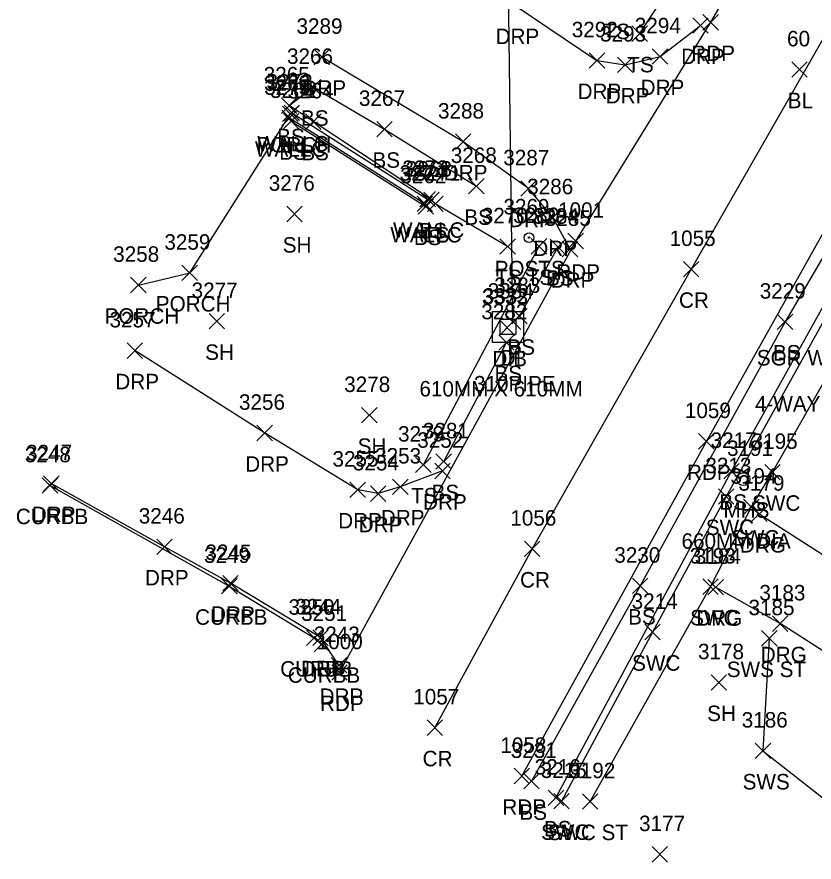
# Model space of a CAD drawing. Extents: x 1634209 to 1639641, y 608564 to 612258.
# Drawn here: x 1638813.1 to 1638916.2, y 610828.7 to 610938 of the extents above; entities that cross this region are included whole.
import ezdxf

# ---------------------------------------------------------------- set-up
doc = ezdxf.new("R2010")
doc.units = 0
for name, color, linetype in [('C_A', 7, 'Continuous'), ('C_I', 7, 'Continuous'), ('C_TIC', 7, 'Continuous'), ('D_A', 7, 'Continuous'), ('D_C', 7, 'Continuous'), ('D_I', 7, 'Continuous'), ('D_TIC', 7, 'Continuous'), ('DCP', 7, 'Continuous'), ('DS', 7, 'Continuous'), ('L_A', 7, 'Continuous'), ('L_I', 7, 'Continuous'), ('L_TIC', 7, 'Continuous'), ('LBF', 7, 'Continuous'), ('LELB', 7, 'Continuous'), ('LPST', 7, 'Continuous'), ('LW', 7, 'Continuous'), ('P_A', 7, 'Continuous'), ('P_I', 7, 'Continuous'), ('P_TIC', 7, 'Continuous'), ('PET', 7, 'Continuous'), ('PRC', 7, 'Continuous'), ('R_A', 7, 'Continuous'), ('R_C', 7, 'Continuous'), ('R_I', 7, 'Continuous'), ('R_TIC', 7, 'Continuous'), ('RC', 7, 'Continuous'), ('RDG', 7, 'Continuous'), ('RDP', 7, 'Continuous'), ('RSW', 7, 'Continuous'), ('S_C', 7, 'Continuous'), ('U_A', 7, 'Continuous'), ('U_C', 7, 'Continuous'), ('U_I', 7, 'Continuous'), ('USMH', 7, 'Continuous')]:
    doc.layers.add(name, color=color, linetype=linetype)

msp = doc.modelspace()

# ---------------------------------------------------------------- linework, layer by layer
at = {"layer": 'C_TIC'}
for points in [[(1638913.29, 610930.17), (1638915.29, 610932.17)], [(1638915.29, 610930.17), (1638913.29, 610932.17)]]:
    msp.add_lwpolyline(points, dxfattribs=at)
at = {"layer": 'D_TIC'}
for points in [[(1638876.26, 610897.55), (1638878.26, 610899.55)], [(1638878.26, 610897.55), (1638876.26, 610899.55)], [(1638875.51, 610896.8), (1638877.51, 610898.8)], [(1638877.51, 610896.8), (1638875.51, 610898.8)]]:
    msp.add_lwpolyline(points, dxfattribs=at)
at = {"layer": 'DCP'}
msp.add_lwpolyline([(1638877.26, 610898.55), (1638876.54, 610951.62)], dxfattribs=at)
at = {"layer": 'DS'}
for p, q in [((1638874.61, 610899.9), (1638878.61, 610899.9)), ((1638874.61, 610895.9), (1638874.61, 610899.9)), ((1638875.61, 610896.9), (1638875.61, 610898.9)), ((1638875.61, 610898.9), (1638877.61, 610898.9)), ((1638877.61, 610898.9), (1638877.61, 610896.9)), ((1638878.61, 610899.9), (1638878.61, 610895.9)), ((1638876.62, 610897.9), (1638876.62, 610897.9)), ((1638876.62, 610897.9), (1638876.62, 610897.9)), ((1638877.61, 610896.9), (1638875.61, 610896.9)), ((1638878.61, 610895.9), (1638874.61, 610895.9))]:
    msp.add_line(p, q, dxfattribs=at)
at = {"layer": 'L_TIC'}
for points in [[(1638892.63, 610934.81), (1638894.63, 610936.81)], [(1638894.63, 610934.81), (1638892.63, 610936.81)], [(1638850.42, 610927.9), (1638852.42, 610929.9)], [(1638852.42, 610927.9), (1638850.42, 610929.9)], [(1638847.34, 610925.51), (1638849.34, 610927.51)], [(1638849.34, 610925.51), (1638847.34, 610927.51)], [(1638847.49, 610924.44), (1638849.49, 610926.44)], [(1638849.49, 610924.44), (1638847.49, 610926.44)], [(1638847.67, 610924.58), (1638849.67, 610926.58)], [(1638849.67, 610924.58), (1638847.67, 610926.58)], [(1638847.37, 610923.9), (1638849.37, 610925.9)], [(1638849.37, 610923.9), (1638847.37, 610925.9)], [(1638847.6, 610923.5), (1638849.6, 610925.5)], [(1638849.6, 610923.5), (1638847.6, 610925.5)], [(1638850.45, 610923.44), (1638852.45, 610925.44)], [(1638852.45, 610923.44), (1638850.45, 610925.44)], [(1638859.66, 610922.47), (1638861.66, 610924.47)], [(1638861.66, 610922.47), (1638859.66, 610924.47)], [(1638871.53, 610915.09), (1638873.53, 610917.09)], [(1638873.53, 610915.09), (1638871.53, 610917.09)], [(1638865.23, 610913.42), (1638867.23, 610915.42)], [(1638867.23, 610913.42), (1638865.23, 610915.42)], [(1638865.72, 610913.33), (1638867.72, 610915.33)], [(1638867.72, 610913.33), (1638865.72, 610915.33)], [(1638864.87, 610912.81), (1638866.87, 610914.81)], [(1638866.87, 610912.81), (1638864.87, 610914.81)], [(1638865.01, 610912.47), (1638867.01, 610914.47)], [(1638867.01, 610912.47), (1638865.01, 610914.47)], [(1638866.22, 610912.8), (1638868.22, 610914.8)], [(1638868.22, 610912.8), (1638866.22, 610914.8)], [(1638848.01, 610911.5), (1638850.01, 610913.5)], [(1638850.01, 610911.5), (1638848.01, 610913.5)], [(1638875.57, 610907.29), (1638877.57, 610909.29)], [(1638877.57, 610907.29), (1638875.57, 610909.29)], [(1638879.63, 610907.32), (1638881.63, 610909.32)], [(1638881.63, 610907.32), (1638879.63, 610909.32)], [(1638882.09, 610907.23), (1638884.09, 610909.23)], [(1638884.09, 610907.23), (1638882.09, 610909.23)], [(1638834.47, 610903.88), (1638836.47, 610905.88)], [(1638836.47, 610903.88), (1638834.47, 610905.88)], [(1638827.84, 610902.31), (1638829.84, 610904.31)], [(1638829.84, 610902.31), (1638827.84, 610904.31)], [(1638877.1, 610898.29), (1638879.1, 610900.29)], [(1638879.1, 610898.29), (1638877.1, 610900.29)], [(1638837.98, 610897.63), (1638839.98, 610899.63)], [(1638839.98, 610897.63), (1638837.98, 610899.63)], [(1638911.43, 610897.55), (1638913.43, 610899.55)], [(1638913.43, 610897.55), (1638911.43, 610899.55)], [(1638875.43, 610894.88), (1638877.43, 610896.88)], [(1638877.43, 610894.88), (1638875.43, 610896.88)], [(1638857.7, 610885.48), (1638859.7, 610887.48)], [(1638859.7, 610885.48), (1638857.7, 610887.48)], [(1638867.31, 610879.49), (1638869.31, 610881.49)], [(1638869.31, 610879.49), (1638867.31, 610881.49)], [(1638864.68, 610879.07), (1638866.68, 610881.07)], [(1638866.68, 610879.07), (1638864.68, 610881.07)], [(1638904.5, 610878.25), (1638906.5, 610880.25)], [(1638906.5, 610878.25), (1638904.5, 610880.25)], [(1638892.71, 610863.41), (1638894.71, 610865.41)], [(1638894.71, 610863.41), (1638892.71, 610865.41)], [(1638902.88, 610850.93), (1638904.88, 610852.93)], [(1638904.88, 610850.93), (1638902.88, 610852.93)], [(1638878.66, 610838.16), (1638880.66, 610840.16)], [(1638880.66, 610838.16), (1638878.66, 610840.16)], [(1638881.82, 610836.01), (1638883.82, 610838.01)], [(1638883.82, 610836.01), (1638881.82, 610838.01)], [(1638895.25, 610828.7), (1638897.25, 610830.7)], [(1638897.25, 610828.7), (1638895.25, 610830.7)]]:
    msp.add_lwpolyline(points, dxfattribs=at)
at = {"layer": 'LBF'}
msp.add_lwpolyline([(1638828.84, 610903.31), (1638835.47, 610904.88), (1638848.49, 610925.44)], dxfattribs=at)
at = {"layer": 'LELB'}
for points in [[(1638893.63, 610935.81), (1638900.97, 610947), (1638912.56, 610967.49), (1638923.42, 610985.07), (1638938.58, 611008.9), (1638943.95, 611022.16)], [(1638980.31, 611015.48), (1638967.73, 610993.79), (1638947.97, 610959.55), (1638931.37, 610930.97), (1638912.43, 610898.55), (1638893.71, 610864.41), (1638879.66, 610839.16)], [(1638882.82, 610837.01), (1638905.5, 610879.25), (1638921.2, 610907.42), (1638935.13, 610933.84), (1638959.96, 610975.17)], [(1638848.6, 610924.5), (1638866.01, 610913.47), (1638866.72, 610914.33), (1638851.45, 610924.44), (1638848.34, 610926.51), (1638851.42, 610928.9), (1638860.66, 610923.47), (1638872.53, 610916.09)], [(1638876.57, 610908.29), (1638867.22, 610913.8)], [(1638865.68, 610880.07), (1638880.63, 610908.32)], [(1638878.1, 610899.29), (1638883.09, 610908.23)], [(1638868.31, 610880.49), (1638876.43, 610895.88)]]:
    msp.add_lwpolyline(points, dxfattribs=at)
at = {"layer": 'LPST'}
for radius in [0.625, 0.0833]:
    msp.add_circle((1638879.34, 610909.44), radius, dxfattribs=at)
at = {"layer": 'LW'}
msp.add_lwpolyline([(1638848.67, 610925.58), (1638866.23, 610914.42), (1638865.87, 610913.81), (1638848.37, 610924.9)], dxfattribs=at)
at = {"layer": 'P_TIC'}
for points in [[(1638901.82, 610936.28), (1638903.82, 610938.28)], [(1638903.82, 610936.28), (1638901.82, 610938.28)], [(1638884.37, 610908), (1638886.37, 610910)], [(1638886.37, 610908), (1638884.37, 610910)], [(1638899.29, 610904.36), (1638901.29, 610906.36)], [(1638901.29, 610904.36), (1638899.29, 610906.36)], [(1638901.26, 610882.1), (1638903.26, 610884.1)], [(1638903.26, 610882.1), (1638901.26, 610884.1)], [(1638878.75, 610868.2), (1638880.75, 610870.2)], [(1638880.75, 610868.2), (1638878.75, 610870.2)], [(1638853.83, 610852.22), (1638855.83, 610854.22)], [(1638855.83, 610852.22), (1638853.83, 610854.22)], [(1638866.15, 610845.08), (1638868.15, 610847.08)], [(1638868.15, 610845.08), (1638866.15, 610847.08)], [(1638877.4, 610838.82), (1638879.4, 610840.82)], [(1638879.4, 610838.82), (1638877.4, 610840.82)]]:
    msp.add_lwpolyline(points, dxfattribs=at)
at = {"layer": 'PET'}
for points in [[(1638854.83, 610853.22), (1638885.37, 610909), (1638902.82, 610937.28), (1638929.33, 610982.56), (1638950.92, 611019.42), (1638971.29, 611051.92), (1639000.04, 611096.96), (1639023.57, 611133.7), (1639039.12, 611159.19), (1639064.62, 611197.78), (1639080.51, 611223.3), (1639114.23, 611277.34), (1639131.17, 611302.28), (1639149.64, 611331.79), (1639176.42, 611372.35), (1639193.48, 611398.88), (1639220.96, 611441.47), (1639247.22, 611483.75)], [(1638878.4, 610839.82), (1638902.26, 610883.1), (1638925.76, 610925.06), (1638957.25, 610978.12), (1638978.73, 611014.12), (1639004.29, 611055.32), (1639040.97, 611112.28), (1639073.41, 611162.89), (1639072.72, 611163.46), (1639102.57, 611207.56), (1639124.27, 611240.99), (1639140.69, 611264.29), (1639156.2, 611287.4), (1639175.63, 611318.1), (1639189.77, 611341.61), (1639219.88, 611389.38), (1639245.26, 611428.04), (1639265.27, 611462.65)]]:
    msp.add_lwpolyline(points, dxfattribs=at)
at = {"layer": 'PRC'}
msp.add_lwpolyline([(1639250.46, 611462.84), (1639222.36, 611418.18), (1639195.34, 611376.28), (1639169.71, 611336.75), (1639147.17, 611302.78), (1639120.59, 611261.16), (1639092.55, 611217.83), (1639063.71, 611172.41), (1639032.46, 611123.7), (1639004.79, 611080.3), (1638977.88, 611037.27), (1638950.44, 610992.13), (1638925.96, 610950.29), (1638900.29, 610905.36), (1638879.75, 610869.2), (1638867.15, 610846.08)], dxfattribs=at)
at = {"layer": 'R_TIC'}
for points in [[(1638900.51, 610935.87), (1638902.51, 610937.87)], [(1638902.51, 610935.87), (1638900.51, 610937.87)], [(1638895.27, 610931.86), (1638897.27, 610933.86)], [(1638897.27, 610931.86), (1638895.27, 610933.86)], [(1638851.55, 610931.79), (1638853.55, 610933.79)], [(1638853.55, 610931.79), (1638851.55, 610933.79)], [(1638887.12, 610931.35), (1638889.12, 610933.35)], [(1638889.12, 610931.35), (1638887.12, 610933.35)], [(1638890.77, 610930.79), (1638892.77, 610932.79)], [(1638892.77, 610930.79), (1638890.77, 610932.79)], [(1638869.83, 610920.84), (1638871.83, 610922.84)], [(1638871.83, 610920.84), (1638869.83, 610922.84)], [(1638878.27, 610914.79), (1638880.27, 610916.79)], [(1638880.27, 610914.79), (1638878.27, 610916.79)], [(1638881.41, 610911.05), (1638883.41, 610913.05)], [(1638883.41, 610911.05), (1638881.41, 610913.05)], [(1638883.64, 610906.96), (1638885.64, 610908.96)], [(1638885.64, 610906.96), (1638883.64, 610908.96)], [(1638827.37, 610893.83), (1638829.37, 610895.83)], [(1638829.37, 610893.83), (1638827.37, 610895.83)], [(1638844.16, 610883.18), (1638846.16, 610885.18)], [(1638846.16, 610883.18), (1638844.16, 610885.18)], [(1638867.15, 610878.27), (1638869.15, 610880.27)], [(1638869.15, 610878.27), (1638867.15, 610880.27)], [(1638909.81, 610878.12), (1638911.81, 610880.12)], [(1638911.81, 610878.12), (1638909.81, 610880.12)], [(1638816.42, 610876.39), (1638818.42, 610878.39)], [(1638818.42, 610876.39), (1638816.42, 610878.39)], [(1638816.58, 610876.65), (1638818.58, 610878.65)], [(1638818.58, 610876.65), (1638816.58, 610878.65)], [(1638861.7, 610876.23), (1638863.7, 610878.23)], [(1638863.7, 610876.23), (1638861.7, 610878.23)], [(1638856.19, 610875.83), (1638858.19, 610877.83)], [(1638858.19, 610875.83), (1638856.19, 610877.83)], [(1638858.83, 610875.34), (1638860.83, 610877.34)], [(1638860.83, 610875.34), (1638858.83, 610877.34)], [(1638903.83, 610874.98), (1638905.83, 610876.98)], [(1638905.83, 610874.98), (1638903.83, 610876.98)], [(1638907.08, 610873.62), (1638909.08, 610875.62)], [(1638909.08, 610873.62), (1638907.08, 610875.62)], [(1638908.1, 610872.72), (1638910.1, 610874.72)], [(1638910.1, 610872.72), (1638908.1, 610874.72)], [(1638831.21, 610868.47), (1638833.21, 610870.47)], [(1638833.21, 610868.47), (1638831.21, 610870.47)], [(1638839.59, 610863.38), (1638841.59, 610865.38)], [(1638841.59, 610863.38), (1638839.59, 610865.38)], [(1638839.76, 610863.76), (1638841.76, 610865.76)], [(1638841.76, 610863.76), (1638839.76, 610865.76)], [(1638901.8, 610863.3), (1638903.8, 610865.3)], [(1638903.8, 610863.3), (1638901.8, 610865.3)], [(1638902.46, 610863.25), (1638904.46, 610865.25)], [(1638904.46, 610863.25), (1638902.46, 610865.25)], [(1638910.8, 610858.53), (1638912.8, 610860.53)], [(1638912.8, 610858.53), (1638910.8, 610860.53)], [(1638850.58, 610856.68), (1638852.58, 610858.68)], [(1638852.58, 610856.68), (1638850.58, 610858.68)], [(1638851.37, 610856.72), (1638853.37, 610858.72)], [(1638853.37, 610856.72), (1638851.37, 610858.72)], [(1638894.3, 610857.44), (1638896.3, 610859.44)], [(1638896.3, 610857.44), (1638894.3, 610859.44)], [(1638909.4, 610856.62), (1638911.4, 610858.62)], [(1638911.4, 610856.62), (1638909.4, 610858.62)], [(1638851.57, 610855.88), (1638853.57, 610857.88)], [(1638853.57, 610855.88), (1638851.57, 610857.88)], [(1638853.77, 610853.15), (1638855.77, 610855.15)], [(1638855.77, 610853.15), (1638853.77, 610855.15)], [(1638908.58, 610842.09), (1638910.58, 610844.09)], [(1638910.58, 610842.09), (1638908.58, 610844.09)], [(1638882.54, 610835.57), (1638884.54, 610837.57)], [(1638884.54, 610835.57), (1638882.54, 610837.57)], [(1638886.24, 610835.54), (1638888.24, 610837.54)], [(1638888.24, 610835.54), (1638886.24, 610837.54)]]:
    msp.add_lwpolyline(points, dxfattribs=at)
at = {"layer": 'RC'}
msp.add_lwpolyline([(1638817.42, 610877.39), (1638840.59, 610864.38), (1638851.58, 610857.68), (1638852.57, 610856.88)], dxfattribs=at)
at = {"layer": 'RDG'}
for points in [[(1638909.1, 610873.72), (1638920.13, 610866.65), (1638931.91, 610858.03)], [(1638927.88, 610849.26), (1638911.8, 610859.53), (1638903.46, 610864.25)]]:
    msp.add_lwpolyline(points, dxfattribs=at)
at = {"layer": 'RDP'}
for points in [[(1638862.86, 610949.76), (1638877.53, 610939.46), (1638888.12, 610932.35), (1638891.77, 610931.79), (1638896.27, 610932.86), (1638901.51, 610936.87)], [(1638884.64, 610907.96), (1638882.41, 610912.05), (1638879.27, 610915.79), (1638870.83, 610921.84), (1638852.55, 610932.79)], [(1638868.15, 610879.27), (1638862.7, 610877.23), (1638859.83, 610876.34), (1638857.19, 610876.83), (1638845.16, 610884.18), (1638828.37, 610894.83)], [(1638854.77, 610854.15), (1638852.37, 610857.72), (1638840.76, 610864.76), (1638832.21, 610869.47), (1638817.58, 610877.65)]]:
    msp.add_lwpolyline(points, dxfattribs=at)
at = {"layer": 'RSW'}
for points in [[(1639042.52, 611106.87), (1639016.95, 611067.31), (1638996.03, 611033.02), (1638978.68, 611004.78), (1638963.33, 610979.05), (1638946.23, 610950.27), (1638931.64, 610924.09), (1638919.4, 610902.22), (1638904.83, 610875.98), (1638895.3, 610858.44), (1638883.54, 610836.57)], [(1638887.24, 610836.54), (1638902.8, 610864.3), (1638908.08, 610874.62), (1638910.81, 610879.12), (1638923.92, 610902.1), (1638938.05, 610928.02), (1638949.86, 610948.73), (1638968.01, 610979.25), (1638983.29, 611004.79), (1638997.34, 611027.92), (1639015.73, 611058.3), (1639044.74, 611103.21)], [(1638910.4, 610857.62), (1638909.58, 610843.09), (1638919.74, 610835.1)]]:
    msp.add_lwpolyline(points, dxfattribs=at)
at = {"layer": 'USMH'}
for p, q in [((1638907.05, 610878.21), (1638907.05, 610878.21)), ((1638907.89, 610878.21), (1638907.89, 610878.21))]:
    msp.add_line(p, q, dxfattribs=at)
msp.add_circle((1638907.05, 610878.21), 0.833, dxfattribs=at)

# ---------------------------------------------------------------- texts
at = {"layer": 'C_A'}
msp.add_text('BL', height=2, dxfattribs=at).set_placement((1638912.78, 610926.17))
at = {"layer": 'C_I'}
msp.add_text('60', height=2, dxfattribs=at).set_placement((1638912.69, 610934.17))
at = {"layer": 'D_A'}
for s, p in [('DIB', (1638874.61, 610892.8)), ('DI', (1638875.67, 610892.9)), ('P', (1638876.63, 610893.55))]:
    msp.add_text(s, height=2, dxfattribs=at).set_placement(p)
at = {"layer": 'D_C'}
for s, p in [('310PIPE', (1638872.22, 610889.55)), ('610MM X 610MM', (1638865.17, 610888.9))]:
    msp.add_text(s, height=2, dxfattribs=at).set_placement(p)
at = {"layer": 'D_I'}
for s, p in [('3334', (1638874, 610901.55)), ('3333', (1638873.25, 610900.8)), ('3332', (1638873.36, 610900.9))]:
    msp.add_text(s, height=2, dxfattribs=at).set_placement(p)
at = {"layer": 'L_A'}
for s, p in [('TS', (1638888.97, 610935.1)), ('TS', (1638892.04, 610930.81)), ('BS', (1638849.86, 610923.9)), ('BS', (1638846.78, 610921.51)), ('WALLC', (1638843.91, 610919.9)), ('WALLC', (1638844.2, 610920.58)), ('PORCH', (1638844.11, 610920.44)), ('BS', (1638847.04, 610919.5)), ('BS', (1638849.89, 610919.44)), ('BS', (1638859.1, 610918.47)), ('BS', (1638870.97, 610911.09)), ('WALLC', (1638861.76, 610909.42)), ('BS', (1638865.17, 610909.33)), ('WALLC', (1638861.41, 610908.81)), ('BS', (1638864.45, 610908.47)), ('TS', (1638865.63, 610908.8)), ('SH', (1638847.5, 610907.5)), ('POSTS', (1638874.89, 610904.44)), ('TS', (1638874.98, 610903.29)), ('TS', (1638879.04, 610903.32)), ('BS', (1638881.53, 610903.23)), ('PORCH', (1638831.09, 610899.88)), ('PORCH', (1638824.47, 610898.31)), ('SH', (1638837.47, 610893.63)), ('BS', (1638876.54, 610894.29)), ('BS', (1638910.87, 610893.55)), ('BS', (1638874.87, 610890.88)), ('SH', (1638857.19, 610881.48)), ('TS', (1638864.09, 610875.07)), ('BS', (1638866.75, 610875.49)), ('BS', (1638903.94, 610874.25)), ('BS', (1638892.15, 610859.41)), ('SH', (1638902.36, 610846.93)), ('BS', (1638878.1, 610834.16)), ('BS', (1638881.26, 610832.01))]:
    msp.add_text(s, height=2, dxfattribs=at).set_placement(p)
at = {"layer": 'L_I'}
for s, p in [('3266', (1638848.05, 610931.9)), ('3265', (1638845.04, 610929.51)), ('3272', (1638845.41, 610928.58)), ('3260', (1638845.09, 610928.44)), ('3275', (1638845.11, 610927.9)), ('3261', (1638845.86, 610927.5)), ('3264', (1638848.14, 610927.44)), ('3267', (1638857.35, 610926.47)), ('3268', (1638869.22, 610919.09)), ('3274', (1638862.61, 610916.81)), ('3273', (1638862.97, 610917.42)), ('3263', (1638863.42, 610917.33)), ('3271', (1638864.53, 610916.8)), ('3276', (1638845.69, 610915.5)), ('3262', (1638862.7, 610916.47)), ('3269', (1638876.03, 610912.44)), ('3270', (1638873.23, 610911.29)), ('3280', (1638877.29, 610911.32)), ('3284', (1638879.83, 610911.23)), ('3259', (1638832.2, 610907.88)), ('3258', (1638825.58, 610906.31)), ('3277', (1638835.72, 610901.63)), ('3283', (1638874.84, 610902.29)), ('3229', (1638909.16, 610901.55)), ('3282', (1638873.17, 610898.88)), ('3278', (1638855.44, 610889.48)), ('3279', (1638862.41, 610883.07)), ('3281', (1638865.62, 610883.49)), ('3217', (1638902.81, 610882.25)), ('3230', (1638890.36, 610867.41)), ('3178', (1638901.18, 610854.93)), ('3231', (1638876.97, 610842.16)), ('3216', (1638880.07, 610840.01)), ('3177', (1638893.56, 610832.7))]:
    msp.add_text(s, height=2, dxfattribs=at).set_placement(p)
at = {"layer": 'P_A'}
for s, p in [('RDP', (1638900.31, 610932.28)), ('RDP', (1638882.86, 610904)), ('CR', (1638898.72, 610900.36)), ('RDP', (1638899.75, 610878.1)), ('CR', (1638878.18, 610864.2)), ('RDP', (1638852.32, 610848.22)), ('CR', (1638865.58, 610841.08)), ('RDP', (1638875.89, 610834.82))]:
    msp.add_text(s, height=2, dxfattribs=at).set_placement(p)
at = {"layer": 'P_I'}
for s, p in [('1001', (1638883.09, 610912)), ('1055', (1638897.51, 610908.36)), ('1059', (1638899.48, 610886.1)), ('1056', (1638876.92, 610872.2)), ('1000', (1638851.89, 610856.22)), ('1057', (1638864.37, 610849.08)), ('1058', (1638875.63, 610842.82))]:
    msp.add_text(s, height=2, dxfattribs=at).set_placement(p)
at = {"layer": 'R_A'}
for s, p in [('DRP', (1638875.01, 610934.46)), ('DRP', (1638899, 610931.87)), ('DRP', (1638850.04, 610927.79)), ('DRP', (1638893.76, 610927.86)), ('DRP', (1638885.61, 610927.35)), ('DRP', (1638889.26, 610926.79)), ('DRP', (1638868.32, 610916.84)), ('DRP', (1638876.75, 610910.79)), ('DRP', (1638879.9, 610907.05)), ('DRP', (1638882.13, 610902.96)), ('DRP', (1638825.86, 610889.83)), ('DRP', (1638842.65, 610879.18)), ('DRP', (1638865.64, 610874.27)), ('SWC', (1638908.17, 610874.12)), ('CURBB', (1638813, 610872.39)), ('DRP', (1638815.07, 610872.65)), ('DRP', (1638854.67, 610871.83)), ('DRP', (1638860.19, 610872.23)), ('DRP', (1638857.32, 610871.34)), ('SWC', (1638902.19, 610870.98)), ('SWC', (1638905.44, 610869.62)), ('DRG', (1638906.59, 610868.72)), ('DRP', (1638829.69, 610864.47)), ('DRP', (1638838.24, 610859.76)), ('CURBB', (1638836.17, 610859.38)), ('SWC', (1638900.17, 610859.3)), ('DRG', (1638900.95, 610859.25)), ('DRG', (1638909.29, 610854.53)), ('SWC', (1638892.66, 610853.44)), ('CURBB', (1638847.17, 610852.68)), ('DRP', (1638849.86, 610852.72)), ('SWS ST', (1638904.9, 610852.62)), ('CURBB', (1638848.15, 610851.88)), ('DRP', (1638852.26, 610849.15)), ('SWS', (1638906.95, 610838.09)), ('SWC', (1638880.9, 610831.57)), ('SWC ST', (1638881.73, 610831.54))]:
    msp.add_text(s, height=2, dxfattribs=at).set_placement(p)
at = {"layer": 'R_C'}
msp.add_text('SGR W/ STEEL POSTS', height=2, dxfattribs=at).set_placement((1638908.78, 610892.91))
at = {"layer": 'R_I'}
for s, p in [('3289', (1638849.28, 610935.79)), ('3292', (1638884.86, 610935.35)), ('3294', (1638893.01, 610935.86)), ('3293', (1638888.51, 610934.79)), ('3288', (1638867.57, 610924.84)), ('3287', (1638876.01, 610918.79)), ('3286', (1638879.1, 610915.05)), ('3285', (1638881.38, 610910.96)), ('3257', (1638825.11, 610897.83)), ('3256', (1638841.84, 610887.18)), ('3252', (1638864.89, 610882.27)), ('3195', (1638908.11, 610882.12)), ('3247', (1638814.32, 610880.65)), ('3248', (1638814.16, 610880.39)), ('3255', (1638853.93, 610879.83)), ('3253', (1638859.44, 610880.23)), ('3254', (1638856.57, 610879.34)), ('3213', (1638902.13, 610878.98)), ('3194', (1638905.38, 610877.62)), ('3179', (1638906.4, 610876.72)), ('3246', (1638828.89, 610872.47)), ('3249', (1638837.32, 610867.38)), ('3245', (1638837.5, 610867.76)), ('3193', (1638900.11, 610867.3)), ('3184', (1638900.77, 610867.25)), ('3183', (1638909.11, 610862.53)), ('3214', (1638892.6, 610861.44)), ('3250', (1638848.24, 610860.68)), ('3244', (1638849.11, 610860.72)), ('3251', (1638849.88, 610859.88)), ('3185', (1638907.71, 610860.62)), ('3243', (1638851.51, 610857.15)), ('3186', (1638906.83, 610846.09)), ('3215', (1638880.85, 610839.57)), ('3192', (1638884.54, 610839.54))]:
    msp.add_text(s, height=2, dxfattribs=at).set_placement(p)
at = {"layer": 'S_C'}
msp.add_text('4-WAY INTERSECTION', height=2, dxfattribs=at).set_placement((1638908.54, 610886.95))
at = {"layer": 'U_A'}
msp.add_text('MHS', height=2, dxfattribs=at).set_placement((1638904.47, 610873.21))
at = {"layer": 'U_C'}
msp.add_text('660MM DIA', height=2, dxfattribs=at).set_placement((1638899.05, 610869.21))
at = {"layer": 'U_I'}
msp.add_text('3191', height=2, dxfattribs=at).set_placement((1638904.93, 610881.21))

doc.saveas('drawing.dxf')
